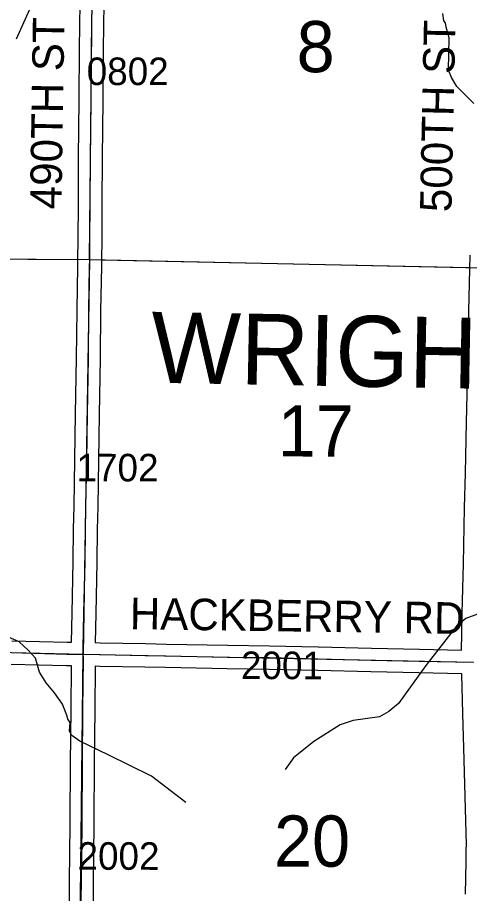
# Model space of a CAD drawing. Extents: x -132.8 to -73.3, y -60 to -26.
# Drawn here: x -91.298 to -90.149, y -48.737 to -46.513 of the extents above; entities that cross this region are included whole.
import ezdxf

# ---------------------------------------------------------------- set-up
doc = ezdxf.new("R2010")
doc.units = 0
for name, color, linetype in [('tdCoHydroRiver', 7, 'Continuous'), ('tdCoSecRdNmbr', 7, 'Continuous'), ('tdCoSecRdTxt', 7, 'Continuous'), ('tdCoSecRteBand', 7, 'Continuous'), ('tdCoSecRteCL', 7, 'Continuous'), ('tdCoSectLine', 7, 'Continuous'), ('tdCoSectLinePart', 7, 'Continuous'), ('tdCoSectNmbr', 7, 'Continuous'), ('tdCoSurfEarth', 7, 'Continuous'), ('tdCoSurfGravel', 7, 'Continuous'), ('tdCoTwpNameTxt', 7, 'Continuous')]:
    doc.layers.add(name, color=color, linetype=linetype)

msp = doc.modelspace()

# ---------------------------------------------------------------- linework, layer by layer
at = {"layer": 'tdCoHydroRiver'}
for points in [[(-91.0231, -46.2299), (-91.0517, -46.2449), (-91.0567, -46.2575), (-91.0671, -46.303), (-91.0881, -46.3231), (-91.1392, -46.3535), (-91.1649, -46.3751), (-91.1927, -46.4218), (-91.2473, -46.468), (-91.2668, -46.4928), (-91.3015, -46.5678)], [(-90.1381, -46.7315), (-90.1815, -46.688), (-90.1952, -46.6657), (-90.2027, -46.6466), (-90.2012, -46.5646), (-90.2085, -46.5376), (-90.2099, -46.5266), (-90.2145, -46.5218), (-90.2173, -46.5028)], [(-89.8, -47.6103), (-89.8162, -47.629), (-89.8213, -47.6509), (-89.8189, -47.6904), (-89.8622, -47.7227), (-89.8785, -47.7539), (-89.8951, -47.793), (-89.9038, -47.837), (-89.914, -47.8747), (-89.9697, -47.9793), (-89.9923, -48.0057), (-90.0162, -48.0194), (-90.1126, -48.0223), (-90.1586, -48.0387), (-90.1827, -48.0588), (-90.2604, -48.1582), (-90.3301, -48.2547), (-90.3541, -48.2747), (-90.3781, -48.2884), (-90.4445, -48.2982), (-90.4779, -48.3086), (-90.545, -48.3514), (-90.5963, -48.393), (-90.6174, -48.4226)], [(-91.0671, -48.3853), (-91.1397, -48.3506), (-91.1599, -48.336), (-91.166, -48.3248), (-91.1639, -48.3027), (-91.1701, -48.2947), (-91.1715, -48.2868), (-91.1835, -48.2566), (-91.2034, -48.2278), (-91.225, -48.2021), (-91.2417, -48.1749), (-91.2521, -48.14), (-91.2706, -48.1191), (-91.2938, -48.0981), (-91.3204, -48.0865), (-91.5417, -48.0282), (-91.6923, -47.9841), (-91.7612, -47.9574), (-91.799, -47.955), (-91.8323, -47.9638), (-91.8515, -47.9776), (-91.8805, -48.0038), (-91.9104, -48.0016)], [(-90.8699, -48.506), (-90.957, -48.4396), (-91.0671, -48.3853)]]:
    msp.add_lwpolyline(points, dxfattribs=at)
at = {"layer": 'tdCoSecRteBand'}
for points in [[(-91.1605, -48.0993), (-91.1591, -48.0251), (-91.1591, -48.0251), (-91.1591, -48.025), (-91.1561, -47.8945), (-91.1551, -47.8123), (-91.1551, -47.8122), (-91.1551, -47.812), (-91.1539, -47.7539), (-91.1517, -47.6363), (-91.15, -47.5192), (-91.15, -47.5192), (-91.15, -47.5192), (-91.1477, -47.3778), (-91.1465, -47.256), (-91.1465, -47.2559), (-91.1465, -47.2557), (-91.1444, -47.1453), (-91.144, -47.127), (-91.1438, -47.0766), (-91.1438, -47.0766), (-91.1438, -47.0765), (-91.1431, -46.9866), (-91.1426, -46.8693), (-91.1426, -46.8692), (-91.1426, -46.869), (-91.1408, -46.7224), (-91.1401, -46.592), (-91.1401, -46.5919), (-91.1401, -46.5918), (-91.1384, -46.4772)], [(-91.0784, -46.478), (-91.0801, -46.5925), (-91.0808, -46.7228), (-91.0808, -46.7229), (-91.0808, -46.723), (-91.0826, -46.8696), (-91.0831, -46.9869), (-91.0831, -46.987), (-91.0831, -46.987), (-91.0838, -47.077), (-91.084, -47.1275), (-91.084, -47.1277), (-91.0841, -47.1279), (-91.0844, -47.1465), (-91.0865, -47.2568), (-91.0877, -47.3784), (-91.0877, -47.3785), (-91.0877, -47.3786), (-91.09, -47.5201), (-91.0917, -47.6373), (-91.0917, -47.6373), (-91.0917, -47.6374), (-91.0939, -47.755), (-91.0939, -47.7551), (-91.0939, -47.7551), (-91.0951, -47.8132), (-91.0961, -47.8954), (-91.0961, -47.8955), (-91.0961, -47.8957), (-91.0991, -48.0264), (-91.1005, -48.1003), (-91.1, -48.1003), (-91.0874, -48.1006), (-90.9728, -48.1025), (-90.9727, -48.1025), (-90.9726, -48.1025), (-90.9204, -48.1038), (-90.7637, -48.1067), (-90.6575, -48.1082), (-90.6573, -48.1082), (-90.6572, -48.1082), (-90.5334, -48.1112), (-90.5333, -48.1112), (-90.5333, -48.1112), (-90.3985, -48.1146), (-90.2765, -48.1171), (-90.2765, -48.1171), (-90.2765, -48.1171), (-90.1695, -48.1193)], [(-90.1695, -48.1193), (-90.169, -48.0779), (-90.169, -48.0778), (-90.169, -48.0777), (-90.168, -48.0252), (-90.168, -48.0251), (-90.168, -48.025), (-90.1648, -47.9001), (-90.1618, -47.7583), (-90.1618, -47.7583), (-90.1618, -47.7583), (-90.1598, -47.6698), (-90.1571, -47.5408), (-90.1571, -47.5408), (-90.1571, -47.5408), (-90.1539, -47.3992), (-90.151, -47.2594), (-90.148, -47.1162)], [(-91.3123, -48.0954), (-91.1714, -48.0991), (-91.1605, -48.0993)], [(-91.1705, -49.1033), (-91.1705, -49.1031), (-91.1704, -49.1021), (-91.1687, -48.9617), (-91.1687, -48.9617), (-91.1687, -48.9617), (-91.1667, -48.8236), (-91.1653, -48.6969), (-91.1653, -48.6969), (-91.1653, -48.6968), (-91.1645, -48.6444), (-91.1638, -48.5518), (-91.1628, -48.4068), (-91.1628, -48.4067), (-91.1628, -48.4067), (-91.1616, -48.2694), (-91.1616, -48.2693), (-91.1616, -48.2693), (-91.1605, -48.1593), (-91.1726, -48.1591), (-91.1727, -48.1591), (-91.1728, -48.1591), (-91.3138, -48.1554)], [(-90.1598, -48.7392), (-90.158, -48.6555), (-90.158, -48.6258), (-90.1574, -48.6258), (-90.1571, -48.613), (-90.1593, -48.5225), (-90.1633, -48.3981), (-90.1633, -48.3981), (-90.1633, -48.398), (-90.1667, -48.2804), (-90.1667, -48.2803), (-90.1667, -48.2802), (-90.1688, -48.1804), (-90.1689, -48.1804), (-90.1689, -48.1793), (-90.2777, -48.1771), (-90.3998, -48.1746), (-90.3999, -48.1746), (-90.4, -48.1746), (-90.5348, -48.1711), (-90.6584, -48.1682), (-90.7646, -48.1667), (-90.7647, -48.1667), (-90.7647, -48.1667), (-90.9216, -48.1637), (-90.9216, -48.1637), (-90.9217, -48.1637), (-90.9739, -48.1625), (-91.0885, -48.1605), (-91.0885, -48.1605), (-91.0885, -48.1605), (-91.1005, -48.1603), (-91.1016, -48.2699), (-91.1028, -48.4072), (-91.1038, -48.5522), (-91.1038, -48.5522), (-91.1038, -48.5522), (-91.1045, -48.645), (-91.1045, -48.645), (-91.1045, -48.6451), (-91.1053, -48.6976), (-91.1067, -48.8243)]]:
    msp.add_lwpolyline(points, dxfattribs=at)
at = {"layer": 'tdCoSecRteCL'}
for points in [[(-91.1305, -48.1298), (-91.1308, -48.1143), (-91.1291, -48.0257), (-91.1261, -47.895), (-91.1251, -47.8127), (-91.1239, -47.7545), (-91.1217, -47.6368), (-91.12, -47.5197), (-91.1177, -47.3781), (-91.1165, -47.2563), (-91.1144, -47.1459), (-91.114, -47.1273), (-91.1138, -47.0768), (-91.1131, -46.9868), (-91.1126, -46.8694), (-91.1108, -46.7227), (-91.1101, -46.5922), (-91.1084, -46.4775)], [(-92.0817, -48.1192), (-92.0357, -48.1192), (-91.9449, -48.119), (-91.8532, -48.1192), (-91.8024, -48.1192), (-91.6981, -48.1177), (-91.5708, -48.1192), (-91.4209, -48.1229), (-91.3131, -48.1254), (-91.1721, -48.1291), (-91.1305, -48.1298)], [(-91.1413, -49.1339), (-91.1404, -49.1027), (-91.1387, -48.9621), (-91.1367, -48.824), (-91.1353, -48.6972), (-91.1345, -48.6447), (-91.1338, -48.552), (-91.1328, -48.407), (-91.1316, -48.2696), (-91.1303, -48.1402), (-91.1305, -48.1298)], [(-91.1305, -48.1298), (-91.088, -48.1305), (-90.9733, -48.1325), (-90.921, -48.1338), (-90.7642, -48.1367), (-90.6579, -48.1382), (-90.5341, -48.1412), (-90.3992, -48.1446), (-90.2771, -48.1471), (-90.1394, -48.1499)]]:
    msp.add_lwpolyline(points, dxfattribs=at)
at = {"layer": 'tdCoSectLine'}
for points in [[(-91.1144, -47.1273), (-91.1046, -46.1306)], [(-92.0629, -47.1218), (-91.1144, -47.1273)], [(-91.1144, -47.1273), (-91.1309, -48.1298)], [(-91.1144, -47.1273), (-90.119, -47.1485)], [(-92.0821, -48.1192), (-91.6044, -48.1188), (-91.1309, -48.1298)], [(-91.1417, -49.1339), (-91.1309, -48.1298)], [(-91.1309, -48.1298), (-90.1398, -48.1499)]]:
    msp.add_lwpolyline(points, dxfattribs=at)
at = {"layer": 'tdCoSectLinePart'}
for points in [[(-92.0332, -47.122), (-91.1444, -47.1272)], [(-91.0844, -47.128), (-90.1498, -47.1478)]]:
    msp.add_lwpolyline(points, dxfattribs=at)
at = {"layer": 'tdCoSurfEarth'}
msp.add_lwpolyline([(-92.0817, -48.1192), (-92.0357, -48.1192), (-91.9449, -48.119), (-91.8532, -48.1192), (-91.8024, -48.1192), (-91.6981, -48.1177), (-91.5708, -48.1192), (-91.4209, -48.1229), (-91.3131, -48.1254), (-91.1721, -48.1291), (-91.1305, -48.1298)], dxfattribs=at)
at = {"layer": 'tdCoSurfGravel'}
for points in [[(-91.1144, -47.1459), (-91.114, -47.1273), (-91.1138, -47.0768), (-91.1131, -46.9868), (-91.1126, -46.8694), (-91.1108, -46.7227), (-91.1101, -46.5922), (-91.1084, -46.4775), (-91.1074, -46.3382), (-91.1054, -46.2174), (-91.1042, -46.1655), (-91.1042, -46.1424), (-91.1042, -46.1306)], [(-91.1367, -48.824), (-91.1353, -48.6972), (-91.1345, -48.6447), (-91.1338, -48.552), (-91.1328, -48.407), (-91.1316, -48.2696), (-91.1303, -48.1402), (-91.1305, -48.1298), (-91.1308, -48.1143), (-91.1291, -48.0257), (-91.1261, -47.895), (-91.1251, -47.8127), (-91.1239, -47.7545), (-91.1217, -47.6368), (-91.12, -47.5197), (-91.1177, -47.3781), (-91.1165, -47.2563), (-91.1144, -47.1459)], [(-91.1305, -48.1298), (-91.088, -48.1305), (-90.9733, -48.1325), (-90.921, -48.1338), (-90.7642, -48.1367), (-90.6579, -48.1382), (-90.5341, -48.1412), (-90.3992, -48.1446), (-90.2771, -48.1471), (-90.1394, -48.1499)]]:
    msp.add_lwpolyline(points, dxfattribs=at)

# ---------------------------------------------------------------- texts
at = {"layer": 'tdCoSecRdNmbr'}
for s, rotation, p in [('0802', 359.9317, (-91.1219, -46.6847)), ('1702', 359.9317, (-91.1477, -47.6908)), ('2001', 359.9313, (-90.73, -48.1928)), ('2002', 359.9317, (-91.1452, -48.6768))]:
    msp.add_text(s, height=0.07, rotation=rotation, dxfattribs=at).set_placement(p)
at = {"layer": 'tdCoSecRdTxt'}
for s, rotation, p in [('490TH ST', 89.1094, (-91.1861, -47.0007)), ('500TH ST', 88.7883, (-90.1953, -47.008)), ('HACKBERRY RD', 359.1675, (-91.0127, -48.0659))]:
    msp.add_text(s, height=0.08, rotation=rotation, dxfattribs=at).set_placement(p)
at = {"layer": 'tdCoSectNmbr'}
for s, p in [('8', (-90.5886, -46.652)), ('17', (-90.6367, -47.6276)), ('20', (-90.6461, -48.6689))]:
    msp.add_text(s, height=0.13, rotation=359.932, dxfattribs=at).set_placement(p)
at = {"layer": 'tdCoTwpNameTxt'}
msp.add_text('WRIGHT', height=0.18, rotation=358.9327, dxfattribs=at).set_placement((-90.9596, -47.4402))

doc.saveas('drawing.dxf')
